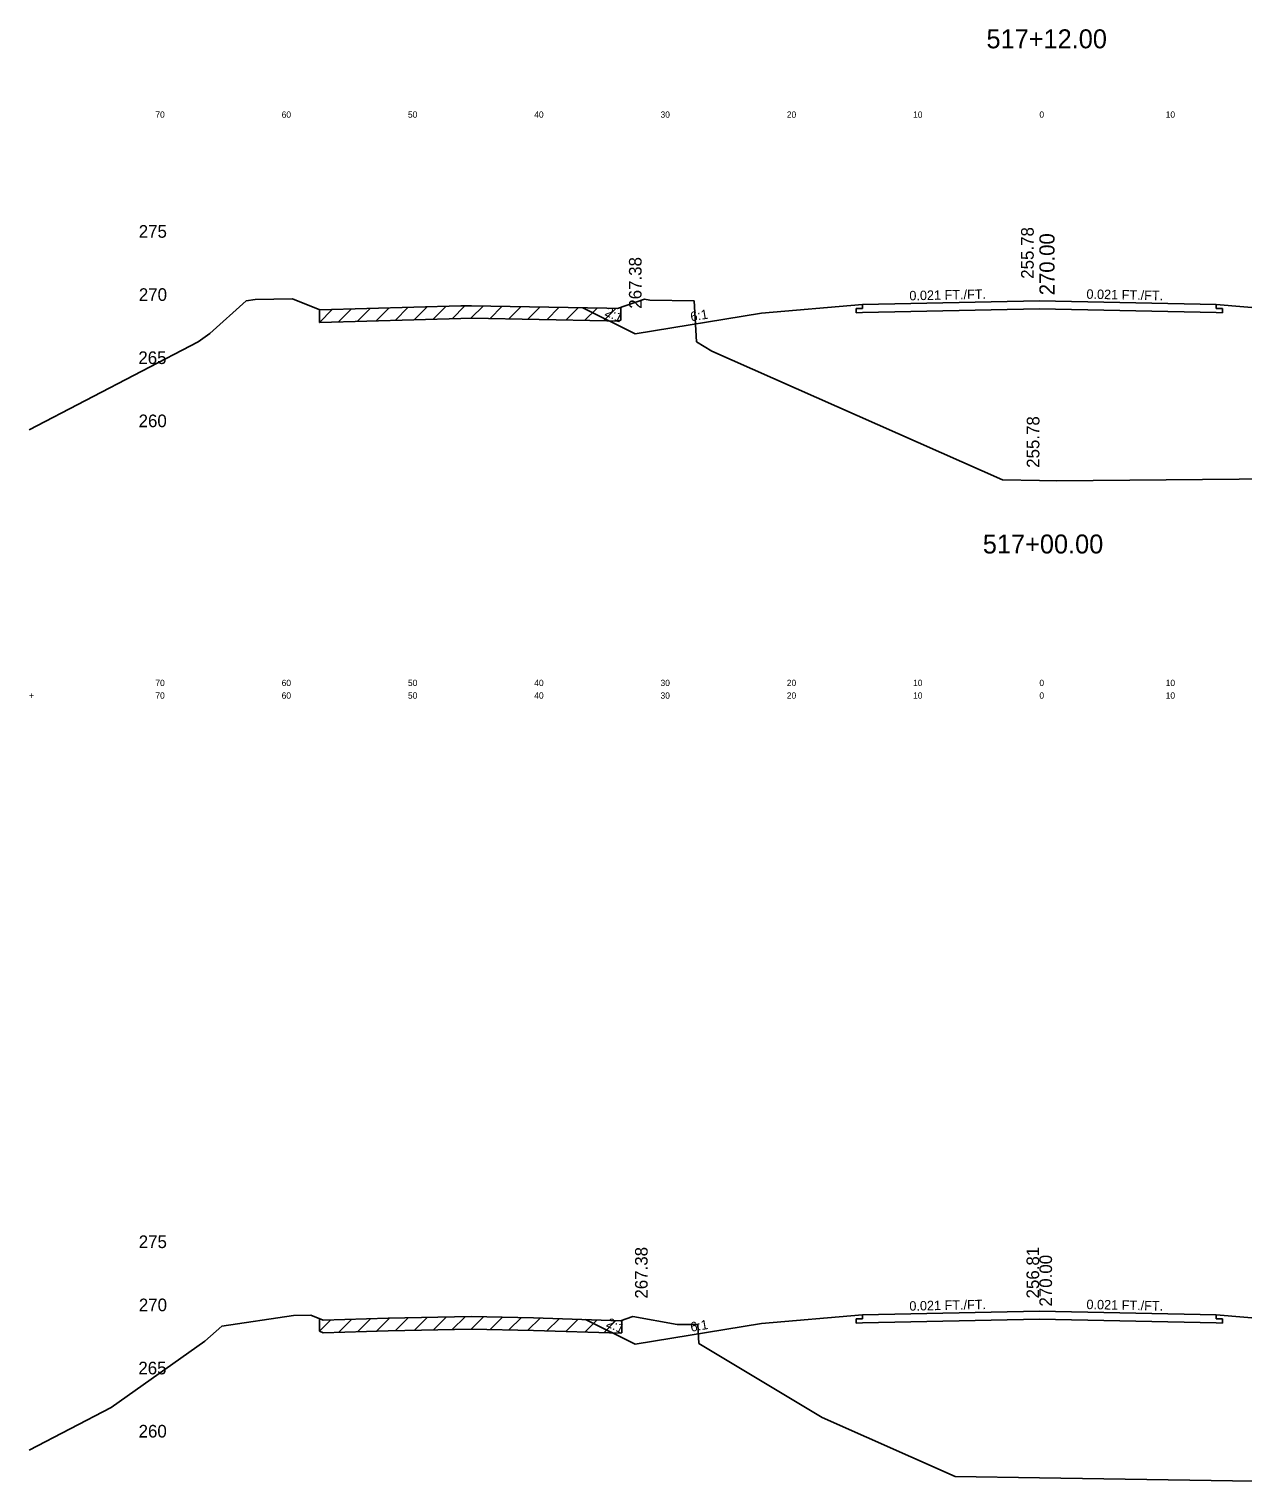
# Model space of a CAD drawing. Extents: x 1000 to 1162, y 999 to 8520.
# Drawn here: x 1000 to 1096.1, y 3466.4 to 3581.5 of the extents above; entities that cross this region are included whole.
import ezdxf

# ---------------------------------------------------------------- set-up
doc = ezdxf.new("R2010")
doc.units = 0
for name, color, linetype in [('Level 10', 7, 'Continuous'), ('Level 11', 7, 'Continuous'), ('Level 12', 7, 'Continuous'), ('Level 3', 7, 'Continuous'), ('Level 32', 7, 'Continuous'), ('Level 33', 7, 'Continuous'), ('Level 56', 7, 'Continuous'), ('Level 59', 7, 'Continuous'), ('Level 6', 7, 'Continuous'), ('Level 60', 7, 'Continuous'), ('Level 61', 7, 'Continuous'), ('Level 7', 7, 'Continuous')]:
    doc.layers.add(name, color=color, linetype=linetype)

msp = doc.modelspace()

# ---------------------------------------------------------------- linework, layer by layer
at = {"layer": 'Level 11'}
for p, q in [((1066, 3559.71), (1066, 3559.41)), ((1094, 3559.41), (1094, 3559.71)), ((1066, 3559.41), (1065.5, 3559.4)), ((1065.5, 3559.4), (1065.5, 3559.06)), ((1065.5, 3559.06), (1066, 3559.07)), ((1094.5, 3559.4), (1094, 3559.41)), ((1094, 3559.07), (1094.5, 3559.06)), ((1094.5, 3559.06), (1094.5, 3559.4)), ((1066, 3479.41), (1065.5, 3479.4)), ((1065.5, 3479.4), (1065.5, 3479.06)), ((1065.5, 3479.06), (1066, 3479.07)), ((1066, 3479.71), (1066, 3479.41)), ((1094, 3479.41), (1094, 3479.71)), ((1094.5, 3479.4), (1094, 3479.41)), ((1094, 3479.07), (1094.5, 3479.06)), ((1094.5, 3479.06), (1094.5, 3479.4))]:
    msp.add_line(p, q, dxfattribs=at)
at = {"layer": 'Level 12'}
for p, q in [((1080, 3559.36), (1066, 3559.07)), ((1094, 3559.07), (1080, 3559.36)), ((1080, 3479.36), (1066, 3479.07)), ((1094, 3479.07), (1080, 3479.36))]:
    msp.add_line(p, q, dxfattribs=at)
at = {"layer": 'Level 59'}
for p, q in [((1066, 3559.71), (1080, 3560)), ((1080, 3560), (1094, 3559.71)), ((1066, 3479.71), (1080, 3480)), ((1080, 3480), (1094, 3479.71))]:
    msp.add_line(p, q, dxfattribs=at)
at = {"layer": 'Level 6'}
for p, q in [((1058, 3559.04), (1066, 3559.71)), ((1094, 3559.71), (1102, 3559.04)), ((1058, 3479.04), (1066, 3479.71)), ((1094, 3479.71), (1102, 3479.04))]:
    msp.add_line(p, q, dxfattribs=at)
at = {"layer": 'Level 60'}
for p, q in [((1014.32, 3557.43), (1017.18, 3560)), ((1014.32, 3557.43), (1017.18, 3560)), ((1017.18, 3560), (1017.91, 3560.11)), ((1017.18, 3560), (1017.91, 3560.11)), ((1017.91, 3560.11), (1020.87, 3560.15)), ((1017.91, 3560.11), (1020.87, 3560.15)), ((1020.87, 3560.15), (1023.01, 3559.29)), ((1020.87, 3560.15), (1023.01, 3559.29)), ((1023.01, 3559.29), (1034.2, 3559.61)), ((1023.01, 3559.29), (1034.2, 3559.61)), ((1034.2, 3559.61), (1035.02, 3559.62)), ((1034.2, 3559.61), (1035.02, 3559.62)), ((1035.02, 3559.62), (1045.75, 3559.42)), ((1035.02, 3559.62), (1045.75, 3559.42)), ((1046.6, 3559.39), (1048.72, 3560.13)), ((1046.6, 3559.39), (1048.72, 3560.13)), ((1048.72, 3560.13), (1049.15, 3560.06)), ((1048.72, 3560.13), (1049.15, 3560.06)), ((1049.15, 3560.06), (1052.67, 3560.01)), ((1049.15, 3560.06), (1052.67, 3560.01)), ((1052.67, 3560.01), (1052.85, 3556.76)), ((1052.67, 3560.01), (1052.85, 3556.76)), ((1045.75, 3559.42), (1046.6, 3559.39)), ((1045.75, 3559.42), (1046.6, 3559.39)), ((1013.38, 3556.76), (1014.32, 3557.43)), ((1013.38, 3556.76), (1014.32, 3557.43)), ((1000, 3549.8), (1013.38, 3556.76)), ((1000, 3549.8), (1013.38, 3556.76)), ((1052.85, 3556.76), (1054.06, 3556.03)), ((1052.85, 3556.76), (1054.06, 3556.03)), ((1054.06, 3556.03), (1077.07, 3545.82)), ((1054.06, 3556.03), (1077.07, 3545.82)), ((1077.07, 3545.82), (1080, 3545.78)), ((1077.07, 3545.82), (1080, 3545.78)), ((1080, 3545.78), (1081.39, 3545.76)), ((1080, 3545.78), (1081.39, 3545.76)), ((1081.39, 3545.76), (1122.99, 3546.13)), ((1081.39, 3545.76), (1122.99, 3546.13)), ((1015.25, 3478.82), (1020.95, 3479.67)), ((1020.95, 3479.67), (1022.31, 3479.69)), ((1022.31, 3479.69), (1023.29, 3479.29)), ((1023.29, 3479.29), (1028.44, 3479.44)), ((1028.44, 3479.44), (1035, 3479.57)), ((1035, 3479.57), (1039.95, 3479.48)), ((1039.95, 3479.48), (1046.84, 3479.25)), ((1046.84, 3479.25), (1047.82, 3479.59)), ((1047.82, 3479.59), (1051.32, 3478.96)), ((1051.32, 3478.96), (1052.95, 3478.94)), ((1052.95, 3478.94), (1053.03, 3477.44)), ((1013.93, 3477.63), (1015.25, 3478.82)), ((1006.51, 3472.38), (1013.93, 3477.63)), ((1053.03, 3477.44), (1062.8, 3471.59)), ((1000, 3468.99), (1006.51, 3472.38)), ((1062.8, 3471.59), (1073.33, 3466.91)), ((1073.33, 3466.91), (1080, 3466.81)), ((1080, 3466.81), (1106.66, 3466.4))]:
    msp.add_line(p, q, dxfattribs=at)
at = {"layer": 'Level 61'}
for p, q in [((1030.02, 3559.49), (1028.99, 3558.46)), ((1031.52, 3559.53), (1030.49, 3558.5)), ((1033.02, 3559.57), (1031.99, 3558.54)), ((1034.51, 3559.61), (1033.49, 3558.59)), ((1035.97, 3559.6), (1034.99, 3558.62)), ((1037.47, 3559.58), (1036.49, 3558.59)), ((1038.97, 3559.55), (1037.99, 3558.57)), ((1040.47, 3559.52), (1039.49, 3558.54)), ((1041.97, 3559.49), (1040.99, 3558.51)), ((1043.47, 3559.46), (1042.49, 3558.48)), ((1046.86, 3558.48), (1046.86, 3559.48)), ((1024.01, 3559.32), (1022.99, 3558.3)), ((1022.99, 3559.3), (1022.99, 3558.3)), ((1022.99, 3558.3), (1023.01, 3558.29)), ((1022.99, 3558.3), (1023.01, 3558.29)), ((1023.01, 3558.29), (1034.2, 3558.61)), ((1023.01, 3558.29), (1034.2, 3558.61)), ((1025.52, 3559.36), (1024.49, 3558.33)), ((1027.02, 3559.4), (1025.99, 3558.37)), ((1028.52, 3559.45), (1027.49, 3558.42)), ((1034.2, 3558.61), (1035.02, 3558.62)), ((1034.2, 3558.61), (1035.02, 3558.62)), ((1035.02, 3558.62), (1045.75, 3558.42)), ((1035.02, 3558.62), (1045.75, 3558.42)), ((1044.97, 3559.43), (1043.99, 3558.45)), ((1046.46, 3559.4), (1045.49, 3558.42)), ((1045.75, 3558.42), (1046.6, 3558.39)), ((1045.75, 3558.42), (1046.6, 3558.39)), ((1046.6, 3558.39), (1046.86, 3558.48)), ((1046.6, 3558.39), (1046.86, 3558.48)), ((1023, 3479.41), (1023, 3478.41)), ((1023.9, 3479.31), (1023, 3478.41)), ((1025.53, 3479.35), (1024.5, 3478.32)), ((1027.03, 3479.4), (1026, 3478.37)), ((1028.53, 3479.44), (1027.5, 3478.41)), ((1030.02, 3479.47), (1029, 3478.45)), ((1031.52, 3479.5), (1030.5, 3478.48)), ((1033.02, 3479.53), (1032, 3478.51)), ((1034.52, 3479.56), (1033.5, 3478.54)), ((1035.98, 3479.55), (1035, 3478.57)), ((1037.48, 3479.53), (1036.5, 3478.54)), ((1038.98, 3479.5), (1038, 3478.52)), ((1040.47, 3479.46), (1039.5, 3478.49)), ((1041.97, 3479.41), (1041, 3478.44)), ((1043.47, 3479.36), (1042.5, 3478.39)), ((1044.97, 3479.31), (1044, 3478.34)), ((1046.47, 3479.26), (1045.5, 3478.29)), ((1046.94, 3478.28), (1046.94, 3479.28)), ((1023, 3478.41), (1023.29, 3478.29)), ((1023.29, 3478.29), (1028.44, 3478.44)), ((1028.44, 3478.44), (1035, 3478.57)), ((1035, 3478.57), (1039.95, 3478.48)), ((1039.95, 3478.48), (1046.84, 3478.25)), ((1046.84, 3478.25), (1046.94, 3478.28))]:
    msp.add_line(p, q, dxfattribs=at)
at = {"layer": 'Level 7'}
for p, q in [((1043.84, 3559.45), (1048, 3557.38)), ((1048, 3557.38), (1058, 3559.04)), ((1044.07, 3479.34), (1048, 3477.38)), ((1048, 3477.38), (1058, 3479.04))]:
    msp.add_line(p, q, dxfattribs=at)

# ---------------------------------------------------------------- texts
at = {"layer": 'Level 10'}
for s, p in [('255.78', (1079.55, 3561.75)), ('255.78', (1080, 3546.78)), ('256.81', (1079.98, 3481.01))]:
    msp.add_text(s, height=1, rotation=90, dxfattribs=at).set_placement(p)
at = {"layer": 'Level 11'}
for s, p in [(' 275', (1008.31, 3565)), (' 270', (1008.32, 3560)), (' 265', (1008.28, 3555)), (' 260', (1008.3, 3550)), (' 275', (1008.31, 3485)), (' 270', (1008.32, 3480)), (' 265', (1008.28, 3475)), (' 260', (1008.3, 3470))]:
    msp.add_text(s, height=1, dxfattribs=at).set_placement(p)
at = {"layer": 'Level 3'}
for s, p in [('517+12.00', (1075.81, 3580)), ('517+00.00', (1075.52, 3540))]:
    msp.add_text(s, height=1.5, dxfattribs=at).set_placement(p)
at = {"layer": 'Level 32'}
for s, rotation, p in [('0.021 FT./FT.', 1.1916, (1069.71, 3560.04)), ('0.021 FT./FT.', 358.8084, (1083.72, 3560.17)), ('2:1', 333.435, (1045.53, 3558.89)), ('6:1', 9.4623, (1052.43, 3558.37)), ('0.021 FT./FT.', 1.1916, (1069.71, 3480.04)), ('0.021 FT./FT.', 358.8084, (1083.72, 3480.17)), ('2:1', 333.435, (1045.64, 3478.84)), ('6:1', 9.4623, (1052.43, 3478.37))]:
    msp.add_text(s, height=0.75, rotation=rotation, dxfattribs=at).set_placement(p)
at = {"layer": 'Level 33'}
for p in [(1048.5, 3559.38), (1048.98, 3481)]:
    msp.add_text('267.38', height=1, rotation=90, dxfattribs=at).set_placement(p)
at = {"layer": 'Level 56'}
for s, p in [('70', (1010, 3574.5)), ('60', (1020, 3574.5)), ('50', (1030, 3574.5)), ('40', (1040, 3574.5)), ('30', (1050, 3574.5)), ('20', (1060, 3574.5)), ('10', (1070, 3574.5)), ('0', (1080, 3574.5)), ('10', (1090, 3574.5)), ('70', (1010, 3529.5)), ('60', (1020, 3529.5)), ('50', (1030, 3529.5)), ('40', (1040, 3529.5)), ('30', (1050, 3529.5)), ('20', (1060, 3529.5)), ('10', (1070, 3529.5)), ('0', (1080, 3529.5)), ('10', (1090, 3529.5)), ('+', (1000, 3528.5)), ('70', (1010, 3528.5)), ('60', (1020, 3528.5)), ('50', (1030, 3528.5)), ('40', (1040, 3528.5)), ('30', (1050, 3528.5)), ('20', (1060, 3528.5)), ('10', (1070, 3528.5)), ('0', (1080, 3528.5)), ('10', (1090, 3528.5))]:
    msp.add_text(s, height=0.5, dxfattribs=at).set_placement(p)
at = {"layer": 'Level 59'}
for height, p in [(1.2, (1081.2, 3560)), (1, (1081, 3480))]:
    msp.add_text(' 270.00', height=height, rotation=90, dxfattribs=at).set_placement(p)

doc.saveas('drawing.dxf')
